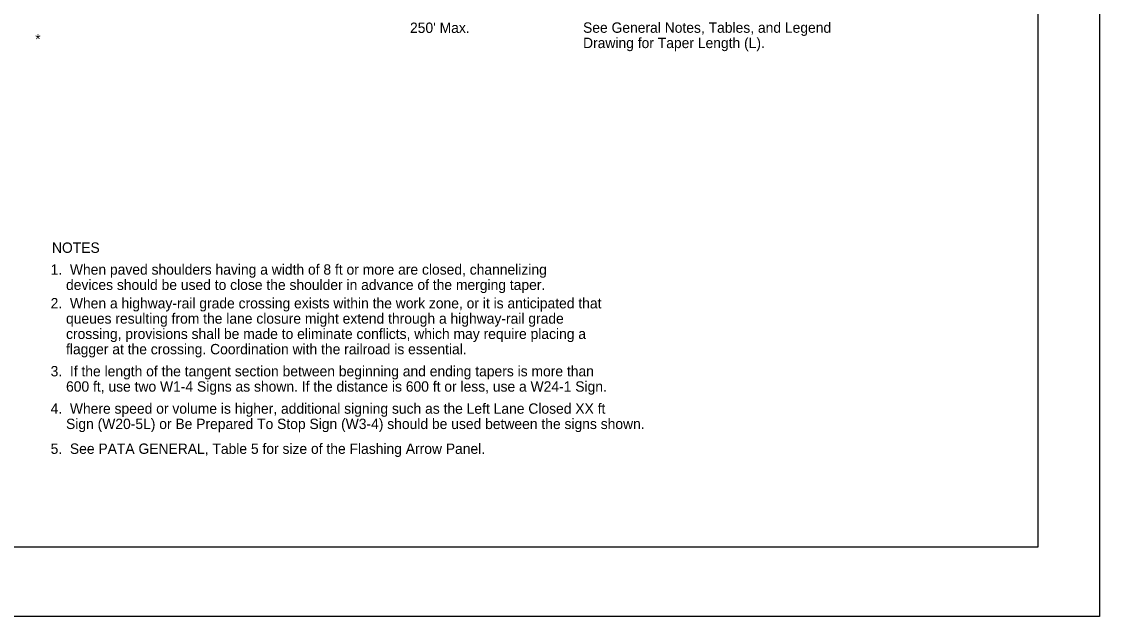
# Model space of a CAD drawing. Extents: x -14145 to -13662, y 30244 to 30661.
# Drawn here: x -13847.01 to -13825.17, y 30397.81 to 30409.86 of the extents above; entities that cross this region are included whole.
import ezdxf

# ---------------------------------------------------------------- set-up
doc = ezdxf.new("R2010")
doc.units = 0
for name, color, linetype in [('10', 7, 'Continuous'), ('2', 7, 'Continuous'), ('61', 7, 'Continuous')]:
    doc.layers.add(name, color=color, linetype=linetype)

msp = doc.modelspace()

# ---------------------------------------------------------------- linework, layer by layer
at = {"layer": '10'}
for p, q in [((-13826.422, 30421.777), (-13826.422, 30399.207)), ((-13826.422, 30399.207), (-13857.874, 30399.207))]:
    msp.add_line(p, q, dxfattribs=at)
at = {"layer": '61'}
msp.add_lwpolyline([(-13858.174, 30423.307), (-13825.174, 30423.307), (-13825.174, 30397.807), (-13858.174, 30397.807)], close=True, dxfattribs=at)

# ---------------------------------------------------------------- texts
at = {"layer": '2'}
for s, p in [("250' Max.", (-13839.142, 30409.627)), ('See General Notes, Tables, and Legend ', (-13835.636, 30409.63)), ('*', (-13846.735, 30409.396)), ('Drawing for Taper Length (L).', (-13835.636, 30409.32)), ('NOTES', (-13846.396, 30405.172)), ('1.  When paved shoulders having a width of 8 ft or more are closed, channelizing', (-13846.423, 30404.73)), ('    devices should be used to close the shoulder in advance of the merging taper.', (-13846.423, 30404.42)), ('2.  When a highway-rail grade crossing exists within the work zone, or it is anticipated that', (-13846.423, 30404.047)), ('    queues resulting from the lane closure might extend through a highway-rail grade', (-13846.423, 30403.737)), ('    crossing, provisions shall be made to eliminate conflicts, which may require placing a', (-13846.423, 30403.427)), ('    flagger at the crossing. Coordination with the railroad is essential.', (-13846.423, 30403.117)), ('3.  If the length of the tangent section between beginning and ending tapers is more than ', (-13846.423, 30402.67)), ('    600 ft, use two W1-4 Signs as shown. If the distance is 600 ft or less, use a W24-1 Sign.', (-13846.423, 30402.36)), ('4.  Where speed or volume is higher, additional signing such as the Left Lane Closed XX ft', (-13846.423, 30401.913)), ('    Sign (W20-5L) or Be Prepared To Stop Sign (W3-4) should be used between the signs shown.', (-13846.423, 30401.603)), ('5.  See PATA GENERAL, Table 5 for size of the Flashing Arrow Panel.', (-13846.423, 30401.1))]:
    msp.add_text(s, height=0.21, dxfattribs=at).set_placement(p)

doc.saveas('drawing.dxf')
